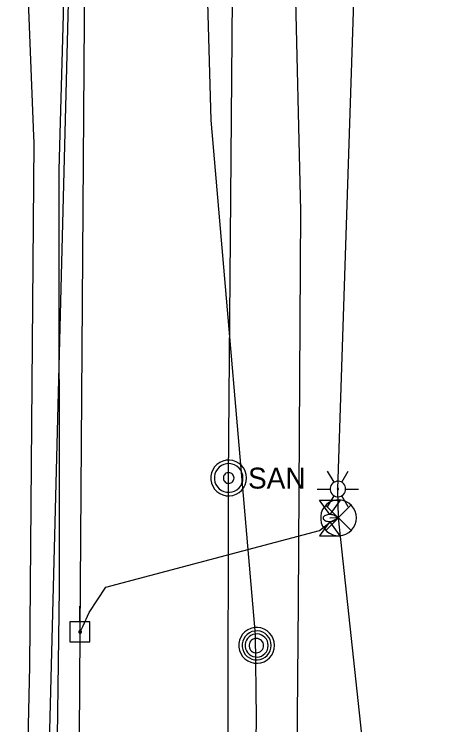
# Model space of a CAD drawing. Extents: x 600849 to 606371, y 330010 to 403088.
# Drawn here: x 602022.1 to 602101.3, y 365742.4 to 365873.3 of the extents above; entities that cross this region are included whole.
import ezdxf

# ---------------------------------------------------------------- set-up
doc = ezdxf.new("R2010")
doc.units = 0
for name, color, linetype in [('E_LTG', 7, 'Continuous'), ('E_SIG', 7, 'Continuous'), ('E_UTL_AG', 7, 'Continuous'), ('E_UTL_E_UG', 7, 'Continuous'), ('E_UTL_EPowerPole', 7, 'Continuous'), ('E_UTL_G_UG', 7, 'Continuous'), ('E_UTL_MH', 7, 'Continuous'), ('E_UTL_Overhead', 7, 'Continuous'), ('E_UTL_SAN', 7, 'Continuous'), ('E_UTL_SAN_UG', 7, 'Continuous'), ('E_UTL_T_UG', 7, 'Continuous'), ('E_UTL_W_UG', 7, 'Continuous')]:
    doc.layers.add(name, color=color, linetype=linetype)

msp = doc.modelspace()

# ---------------------------------------------------------------- linework, layer by layer
at = {"layer": 'E_LTG'}
for points in [[(602080.95, 365787.05), (602079.76, 365789.11)], [(602082.38, 365787.05), (602083.57, 365789.11)], [(602083.09, 365785.81), (602083.07, 365786.08), (602082.99, 365786.34), (602082.86, 365786.58), (602082.7, 365786.8), (602082.49, 365786.98), (602082.26, 365787.11), (602082, 365787.2), (602081.73, 365787.24), (602081.46, 365787.23), (602081.2, 365787.16), (602080.95, 365787.05), (602080.73, 365786.89), (602080.54, 365786.7), (602080.39, 365786.47), (602080.29, 365786.21), (602080.24, 365785.95), (602080.24, 365785.68), (602080.29, 365785.41), (602080.39, 365785.16), (602080.54, 365784.93), (602080.73, 365784.73), (602080.95, 365784.57), (602081.2, 365784.46), (602081.46, 365784.4), (602081.73, 365784.38), (602082, 365784.42), (602082.26, 365784.51), (602082.49, 365784.65), (602082.7, 365784.83), (602082.86, 365785.04), (602082.99, 365785.28), (602083.07, 365785.54), (602083.09, 365785.81)], [(602083.09, 365785.81), (602083.07, 365786.08), (602082.99, 365786.34), (602082.86, 365786.58), (602082.7, 365786.8), (602082.49, 365786.98), (602082.26, 365787.11), (602082, 365787.2), (602081.73, 365787.24), (602081.46, 365787.23), (602081.2, 365787.16), (602080.95, 365787.05), (602080.73, 365786.89), (602080.54, 365786.7), (602080.39, 365786.47), (602080.29, 365786.21), (602080.24, 365785.95), (602080.24, 365785.68), (602080.29, 365785.41), (602080.39, 365785.16), (602080.54, 365784.93), (602080.73, 365784.73), (602080.95, 365784.57), (602081.2, 365784.46), (602081.46, 365784.4), (602081.73, 365784.38), (602082, 365784.42), (602082.26, 365784.51), (602082.49, 365784.65), (602082.7, 365784.83), (602082.86, 365785.04), (602082.99, 365785.28), (602083.07, 365785.54), (602083.09, 365785.81)], [(602083.09, 365785.81), (602083.07, 365786.08), (602082.99, 365786.34), (602082.86, 365786.58), (602082.7, 365786.8), (602082.49, 365786.98), (602082.26, 365787.11), (602082, 365787.2), (602081.73, 365787.24), (602081.46, 365787.23), (602081.2, 365787.16), (602080.95, 365787.05), (602080.73, 365786.89), (602080.54, 365786.7), (602080.39, 365786.47), (602080.29, 365786.21), (602080.24, 365785.95), (602080.24, 365785.68), (602080.29, 365785.41), (602080.39, 365785.16), (602080.54, 365784.93), (602080.73, 365784.73), (602080.95, 365784.57), (602081.2, 365784.46), (602081.46, 365784.4), (602081.73, 365784.38), (602082, 365784.42), (602082.26, 365784.51), (602082.49, 365784.65), (602082.7, 365784.83), (602082.86, 365785.04), (602082.99, 365785.28), (602083.07, 365785.54), (602083.09, 365785.81)], [(602077.85, 365785.81), (602080.23, 365785.81)], [(602081.78, 365785.81), (602081.78, 365785.83), (602081.77, 365785.86), (602081.76, 365785.88), (602081.75, 365785.89), (602081.73, 365785.91), (602081.71, 365785.92), (602081.69, 365785.93), (602081.67, 365785.93), (602081.65, 365785.93), (602081.62, 365785.92), (602081.6, 365785.91), (602081.58, 365785.9), (602081.57, 365785.89), (602081.56, 365785.87), (602081.55, 365785.85), (602081.54, 365785.82), (602081.54, 365785.8), (602081.55, 365785.78), (602081.56, 365785.76), (602081.57, 365785.74), (602081.58, 365785.72), (602081.6, 365785.71), (602081.62, 365785.7), (602081.65, 365785.69), (602081.67, 365785.69), (602081.69, 365785.7), (602081.71, 365785.7), (602081.73, 365785.71), (602081.75, 365785.73), (602081.76, 365785.75), (602081.77, 365785.77), (602081.78, 365785.79), (602081.78, 365785.81)], [(602083.09, 365785.81), (602085.47, 365785.81)], [(602079.76, 365782.51), (602080.95, 365784.57)], [(602083.57, 365782.51), (602082.38, 365784.57)]]:
    msp.add_lwpolyline(points, dxfattribs=at)
at = {"layer": 'E_SIG'}
for points in [[(602085.08, 365780.51), (602085.02, 365781.13), (602084.84, 365781.73), (602084.55, 365782.29), (602084.16, 365782.78), (602083.69, 365783.19), (602083.15, 365783.51), (602082.55, 365783.71), (602081.93, 365783.8), (602081.31, 365783.77), (602080.7, 365783.62), (602080.13, 365783.36), (602079.61, 365783), (602079.18, 365782.55), (602078.84, 365782.02), (602078.61, 365781.43), (602078.49, 365780.82), (602078.49, 365780.19), (602078.61, 365779.58), (602078.84, 365778.99), (602079.18, 365778.47), (602079.61, 365778.01), (602080.13, 365777.65), (602080.7, 365777.39), (602081.31, 365777.24), (602081.93, 365777.21), (602082.55, 365777.3), (602083.15, 365777.5), (602083.69, 365777.82), (602084.16, 365778.23), (602084.55, 365778.72), (602084.84, 365779.28), (602085.02, 365779.88), (602085.08, 365780.51)], [(602084.04, 365782.84), (602079.43, 365778.18)], [(602079.43, 365782.79), (602084.08, 365778.14)]]:
    msp.add_lwpolyline(points, dxfattribs=at)
at = {"layer": 'E_UTL_AG'}
for points in [[(602078.28, 365783.76), (602082.1, 365783.76)], [(602080.19, 365781.1), (602078.28, 365783.76)], [(602082.1, 365783.76), (602080.19, 365781.1)], [(602081.46, 365780.46), (602081.44, 365780.58), (602081.37, 365780.7), (602081.26, 365780.8), (602081.11, 365780.9), (602080.93, 365780.98), (602080.72, 365781.04), (602080.49, 365781.08), (602080.25, 365781.09), (602080.01, 365781.09), (602079.77, 365781.06), (602079.55, 365781.01), (602079.36, 365780.94), (602079.19, 365780.85), (602079.06, 365780.75), (602078.97, 365780.64), (602078.93, 365780.52), (602078.93, 365780.4), (602078.97, 365780.28), (602079.06, 365780.17), (602079.19, 365780.07), (602079.36, 365779.98), (602079.55, 365779.91), (602079.77, 365779.86), (602080.01, 365779.83), (602080.25, 365779.83), (602080.49, 365779.84), (602080.72, 365779.88), (602080.93, 365779.94), (602081.11, 365780.02), (602081.26, 365780.12), (602081.37, 365780.22), (602081.44, 365780.34), (602081.46, 365780.46)], [(602080.19, 365779.83), (602078.28, 365777.16)], [(602082.1, 365777.16), (602080.19, 365779.83)], [(602078.28, 365777.16), (602082.1, 365777.16)]]:
    msp.add_lwpolyline(points, dxfattribs=at)
at = {"layer": 'E_UTL_E_UG'}
for points in [[(602025.7, 365850.82), (602023.26, 365911.58), (602023.57, 365949.4), (602025.45, 365964.16), (602028.85, 365997.34), (602030.13, 366004.87), (602029.48, 366026.56), (602027.54, 366074.32)], [(602077.67, 365041.36), (602080.64, 365050.18), (602084.27, 365078.21), (602086.6, 365119.12), (602092.51, 365157.1), (602092.61, 365161.02), (602093.7, 365166.45), (602097.82, 365228.48), (602099.72, 365306.86), (602099.57, 365307.85), (602078.17, 365398.69), (602101.34, 365598.66), (602081.78, 365780.51), (602081.66, 365785.81), (602086.65, 365937.44), (602085.01, 365946.58), (602078.55, 366013.48), (602078.78, 366049.8)], [(602025.04, 365537.62), (602023.7, 365542.91), (602023.75, 365584.68), (602022.07, 365661.18), (602023.94, 365709.5), (602024.95, 365753.21), (602025.75, 365849.62), (602025.7, 365850.82)], [(602034.21, 365759.49), (602034.68, 365760.46), (602035.87, 365763.09), (602038.91, 365767.72), (602078.28, 365778.17), (602080.33, 365779.79), (602081.78, 365780.51)], [(602081.78, 365780.51), (602080.19, 365780.46)]]:
    msp.add_lwpolyline(points, dxfattribs=at)
at = {"layer": 'E_UTL_EPowerPole'}
for points in [[(602034.17, 365761.33), (602034.17, 365764.24)], [(602036.02, 365761.33), (602032.33, 365761.33)], [(602032.33, 365761.33), (602032.33, 365757.64)], [(602036.02, 365757.64), (602036.02, 365761.33)], [(602034.44, 365759.49), (602034.44, 365759.54), (602034.43, 365759.58), (602034.41, 365759.62), (602034.38, 365759.65), (602034.34, 365759.68), (602034.31, 365759.71), (602034.26, 365759.72), (602034.22, 365759.73), (602034.17, 365759.73), (602034.13, 365759.72), (602034.09, 365759.7), (602034.05, 365759.67), (602034.02, 365759.64), (602033.99, 365759.6), (602033.98, 365759.56), (602033.97, 365759.51), (602033.97, 365759.47), (602033.98, 365759.42), (602033.99, 365759.38), (602034.02, 365759.34), (602034.05, 365759.31), (602034.09, 365759.28), (602034.13, 365759.26), (602034.17, 365759.25), (602034.22, 365759.25), (602034.26, 365759.26), (602034.31, 365759.27), (602034.34, 365759.3), (602034.38, 365759.33), (602034.41, 365759.36), (602034.43, 365759.4), (602034.44, 365759.45), (602034.44, 365759.49)], [(602032.33, 365757.64), (602036.02, 365757.64)]]:
    msp.add_lwpolyline(points, dxfattribs=at)
at = {"layer": 'E_UTL_G_UG'}
msp.add_lwpolyline([(602072.56, 365506.48), (602072.91, 365581.5), (602072.85, 365590.98), (602073.55, 365667.58), (602074.41, 365764.9), (602074.82, 365837.03), (602073.81, 365881.05), (602074.11, 365897.58), (602073.47, 365906.4), (602074.57, 365951.95), (602072.85, 365970.29), (602073.8, 365985.88), (602073.72, 366064.65), (602076.68, 366178.7), (602072.71, 366194.94), (602072.51, 366200.97)], dxfattribs=at)
at = {"layer": 'E_UTL_MH'}
for points in [[(602070.01, 365757.02), (602069.95, 365757.64), (602069.77, 365758.24), (602069.48, 365758.8), (602069.1, 365759.29), (602068.62, 365759.7), (602068.08, 365760.02), (602067.48, 365760.22), (602066.86, 365760.31), (602066.24, 365760.28), (602065.63, 365760.14), (602065.06, 365759.87), (602064.55, 365759.51), (602064.11, 365759.06), (602063.77, 365758.53), (602063.54, 365757.95), (602063.42, 365757.33), (602063.42, 365756.7), (602063.54, 365756.09), (602063.77, 365755.5), (602064.11, 365754.98), (602064.55, 365754.52), (602065.06, 365754.16), (602065.63, 365753.9), (602066.24, 365753.75), (602066.86, 365753.72), (602067.48, 365753.81), (602068.08, 365754.01), (602068.62, 365754.33), (602069.1, 365754.74), (602069.48, 365755.23), (602069.77, 365755.79), (602069.95, 365756.39), (602070.01, 365757.02)], [(602069.39, 365757.01), (602069.34, 365757.52), (602069.2, 365758.01), (602068.97, 365758.46), (602068.65, 365758.86), (602068.27, 365759.19), (602067.83, 365759.45), (602067.35, 365759.61), (602066.84, 365759.69), (602066.33, 365759.66), (602065.84, 365759.54), (602065.38, 365759.33), (602064.96, 365759.04), (602064.61, 365758.67), (602064.34, 365758.24), (602064.15, 365757.77), (602064.05, 365757.27), (602064.05, 365756.76), (602064.15, 365756.26), (602064.34, 365755.79), (602064.61, 365755.36), (602064.96, 365754.99), (602065.38, 365754.69), (602065.84, 365754.48), (602066.33, 365754.36), (602066.84, 365754.34), (602067.35, 365754.41), (602067.83, 365754.58), (602068.27, 365754.83), (602068.65, 365755.17), (602068.97, 365755.57), (602069.2, 365756.02), (602069.34, 365756.51), (602069.39, 365757.01)], [(602068.83, 365756.98), (602068.79, 365757.39), (602068.68, 365757.77), (602068.49, 365758.13), (602068.24, 365758.45), (602067.93, 365758.72), (602067.58, 365758.92), (602067.2, 365759.05), (602066.8, 365759.11), (602066.4, 365759.09), (602066, 365759), (602065.63, 365758.83), (602065.3, 365758.59), (602065.03, 365758.3), (602064.81, 365757.96), (602064.66, 365757.58), (602064.58, 365757.19), (602064.58, 365756.78), (602064.66, 365756.38), (602064.81, 365756.01), (602065.03, 365755.67), (602065.3, 365755.37), (602065.63, 365755.14), (602066, 365754.97), (602066.4, 365754.88), (602066.8, 365754.86), (602067.2, 365754.91), (602067.58, 365755.05), (602067.93, 365755.25), (602068.24, 365755.51), (602068.49, 365755.83), (602068.68, 365756.19), (602068.79, 365756.58), (602068.83, 365756.98)], [(602067.97, 365756.97), (602067.95, 365757.22), (602067.88, 365757.46), (602067.76, 365757.69), (602067.6, 365757.89), (602067.41, 365758.05), (602067.19, 365758.18), (602066.95, 365758.26), (602066.7, 365758.3), (602066.45, 365758.29), (602066.21, 365758.23), (602065.97, 365758.12), (602065.77, 365757.97), (602065.59, 365757.79), (602065.46, 365757.58), (602065.36, 365757.34), (602065.31, 365757.09), (602065.31, 365756.84), (602065.36, 365756.59), (602065.46, 365756.36), (602065.59, 365756.14), (602065.77, 365755.96), (602065.97, 365755.81), (602066.21, 365755.71), (602066.45, 365755.65), (602066.7, 365755.64), (602066.95, 365755.67), (602067.19, 365755.76), (602067.41, 365755.88), (602067.6, 365756.05), (602067.76, 365756.25), (602067.88, 365756.47), (602067.95, 365756.72), (602067.97, 365756.97)]]:
    msp.add_lwpolyline(points, dxfattribs=at)
at = {"layer": 'E_UTL_Overhead'}
msp.add_lwpolyline([(602023.8, 363946.92), (602023.98, 364037.98), (602025.57, 364145.3), (602025.83, 364287.76), (602027.16, 364559.33), (602028.92, 364756.04), (602029.03, 364834.91), (602029.56, 364946.13), (602030.41, 365117.16), (602031.91, 365287.51), (602032.13, 365415.23), (602033.07, 365577.35), (602034.21, 365759.49), (602035.29, 365915.56), (602035.65, 366066.63), (602037.15, 366259.2), (602038.14, 366378.17), (602037.53, 366468.16), (602038.3, 366629.6), (602038.45, 366764.67), (602038.7, 366805.21), (602049.62, 366998.37), (602049.62, 367041.99)], dxfattribs=at)
at = {"layer": 'E_UTL_SAN'}
for points in [[(602064.85, 365787.84), (602064.79, 365788.46), (602064.62, 365789.07), (602064.33, 365789.62), (602063.94, 365790.12), (602063.47, 365790.53), (602062.92, 365790.84), (602062.33, 365791.05), (602061.71, 365791.14), (602061.08, 365791.11), (602060.47, 365790.96), (602059.9, 365790.7), (602059.39, 365790.33), (602058.96, 365789.88), (602058.62, 365789.35), (602058.39, 365788.77), (602058.27, 365788.15), (602058.27, 365787.53), (602058.39, 365786.91), (602058.62, 365786.33), (602058.96, 365785.8), (602059.39, 365785.35), (602059.9, 365784.98), (602060.47, 365784.72), (602061.08, 365784.57), (602061.71, 365784.54), (602062.33, 365784.63), (602062.92, 365784.84), (602063.47, 365785.15), (602063.94, 365785.56), (602064.33, 365786.06), (602064.62, 365786.61), (602064.79, 365787.22), (602064.85, 365787.84)], [(602064.19, 365787.84), (602064.14, 365788.34), (602064, 365788.82), (602063.77, 365789.27), (602063.46, 365789.66), (602063.08, 365789.99), (602062.65, 365790.24), (602062.17, 365790.41), (602061.68, 365790.48), (602061.18, 365790.45), (602060.69, 365790.33), (602060.23, 365790.13), (602059.82, 365789.83), (602059.48, 365789.47), (602059.21, 365789.05), (602059.02, 365788.58), (602058.92, 365788.09), (602058.92, 365787.59), (602059.02, 365787.1), (602059.21, 365786.63), (602059.48, 365786.21), (602059.82, 365785.84), (602060.23, 365785.55), (602060.69, 365785.34), (602061.18, 365785.23), (602061.68, 365785.2), (602062.17, 365785.27), (602062.65, 365785.44), (602063.08, 365785.69), (602063.46, 365786.02), (602063.77, 365786.41), (602064, 365786.86), (602064.14, 365787.34), (602064.19, 365787.84)], [(602062.54, 365787.84), (602062.52, 365788.03), (602062.47, 365788.21), (602062.39, 365788.37), (602062.27, 365788.52), (602062.13, 365788.65), (602061.96, 365788.74), (602061.79, 365788.8), (602061.6, 365788.83), (602061.41, 365788.82), (602061.23, 365788.78), (602061.06, 365788.7), (602060.9, 365788.59), (602060.77, 365788.45), (602060.67, 365788.29), (602060.6, 365788.12), (602060.57, 365787.93), (602060.57, 365787.75), (602060.6, 365787.56), (602060.67, 365787.39), (602060.77, 365787.23), (602060.9, 365787.09), (602061.06, 365786.98), (602061.23, 365786.9), (602061.41, 365786.86), (602061.6, 365786.85), (602061.79, 365786.88), (602061.96, 365786.94), (602062.13, 365787.03), (602062.27, 365787.16), (602062.39, 365787.3), (602062.47, 365787.47), (602062.52, 365787.65), (602062.54, 365787.84)]]:
    msp.add_lwpolyline(points, dxfattribs=at)
at = {"layer": 'E_UTL_SAN_UG'}
for p, q in [((602061.55, 365787.84), (602064.67, 366169.37)), ((602061.09, 365458.43), (602061.55, 365787.84))]:
    msp.add_line(p, q, dxfattribs=at)
at = {"layer": 'E_UTL_T_UG'}
for points in [[(602024.3, 365571.55), (602036.74, 366057.29)], [(602064.68, 365606.95), (602066.65, 365743.63), (602066.5, 365758.96), (602058.33, 365853.75), (602055.97, 365936.12)]]:
    msp.add_lwpolyline(points, dxfattribs=at)
at = {"layer": 'E_UTL_W_UG'}
msp.add_lwpolyline([(602031.82, 365052.3), (602027.97, 365052.84), (602028.36, 365065.68), (602028.59, 365071.64), (602027.87, 365204.62), (602028.59, 365309.99), (602028.87, 365365.51), (602030, 365422.71), (602029.75, 365429.35), (602030.35, 365521.4), (602030.17, 365533.2), (602029.46, 365544.32), (602030.66, 365617.91), (602029.36, 365690.21), (602030.39, 365767.49), (602030.37, 365844.61), (602031.13, 365873.17), (602030.43, 365917.68), (602029.68, 365958.65), (602031.79, 365958.75), (602031.43, 365970.42), (602038.17, 365999.86), (602046.53, 366031.44), (602046.75, 366041.93)], dxfattribs=at)

# ---------------------------------------------------------------- texts
at = {"layer": 'E_UTL_SAN'}
msp.add_text('SAN', height=3.849, dxfattribs=at).set_placement((602065.12, 365785.89))

doc.saveas('drawing.dxf')
